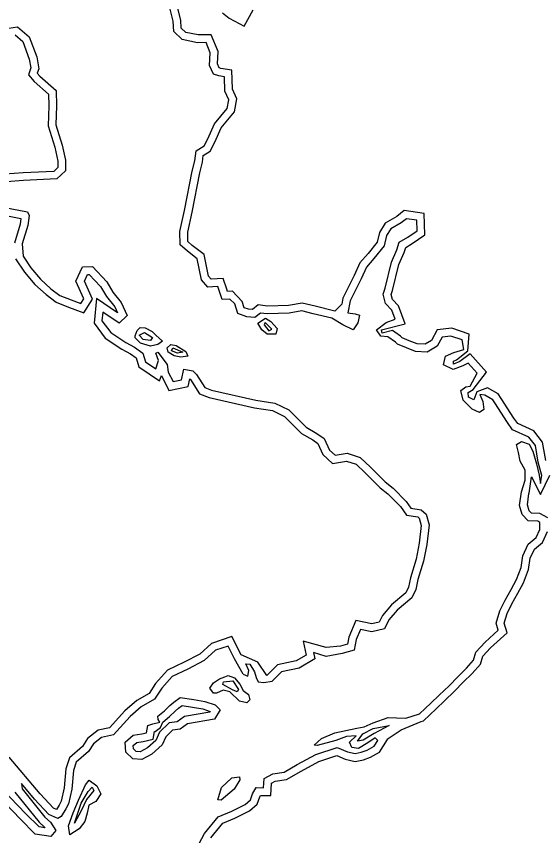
# Model space of a CAD drawing. Extents: x 2160437 to 2172832, y 205694 to 212444.
# Drawn here: x 2162415.5 to 2162620.3, y 211512.2 to 211830.2 of the extents above; entities that cross this region are included whole.
import ezdxf

# ---------------------------------------------------------------- set-up
doc = ezdxf.new("R2010")
doc.units = 0
doc.layers.add('RD_EX_H2O', color=7, linetype='Continuous')
doc.layers.add('RD_EX_VEG_ShrubLine', color=7, linetype='Continuous')

msp = doc.modelspace()

# ---------------------------------------------------------------- linework, layer by layer
at = {"layer": 'RD_EX_H2O'}
for points in [[(2162500.4, 211718.65), (2162498.37, 211720.42), (2162495.5, 211720.23), (2162494.36, 211723.34), (2162493.72, 211725.27), (2162489.93, 211725.04), (2162487.37, 211727.92), (2162485.73, 211736.02), (2162481.93, 211739), (2162479.13, 211741.47), (2162479.05, 211746.69), (2162480.79, 211754.79), (2162483.83, 211770.1), (2162484.82, 211774.16), (2162485.36, 211777.94), (2162488.49, 211779.93), (2162489.84, 211782.69), (2162492.43, 211788.52), (2162497.45, 211794.41), (2162498, 211797.82), (2162496.51, 211801.21), (2162496.34, 211806.75), (2162494.13, 211807.1), (2162492.13, 211807.81), (2162490.58, 211811.13), (2162490.85, 211816.05), (2162489.19, 211820), (2162485.85, 211819.98), (2162479.91, 211821.24), (2162476.63, 211824.32), (2162476.41, 211828.34), (2162475.01, 211834.03)], [(2162410.88, 211825.31), (2162415.9, 211826.2), (2162420.54, 211822.22), (2162423.44, 211814.45), (2162424.29, 211809.88), (2162423.61, 211808.09), (2162424.57, 211807), (2162430.93, 211801.36), (2162431.12, 211795.46), (2162430.85, 211788.08), (2162433.31, 211780.15), (2162434.58, 211774.38), (2162434.6, 211770.23), (2162431.28, 211767.09), (2162418.29, 211766.45), (2162411.74, 211766)], [(2162411.07, 211755.99), (2162419.87, 211754.36), (2162420.43, 211752.91), (2162419.99, 211748.97), (2162417.79, 211741.86), (2162418.15, 211737.14), (2162421.13, 211732.64), (2162424.86, 211728.22), (2162428.95, 211724.49), (2162432.41, 211721.87), (2162436.85, 211720.14), (2162440.54, 211718.74), (2162441.73, 211720.6), (2162438.63, 211727.38), (2162441.19, 211733.01), (2162445.04, 211733.04), (2162450.61, 211727.09), (2162452.92, 211723.12), (2162456.27, 211719.06), (2162458.61, 211714.06), (2162455.48, 211711.08), (2162449.11, 211715.35), (2162448.77, 211712.02), (2162452.16, 211707.52), (2162458.01, 211703.54), (2162461.35, 211701.75), (2162464.67, 211699.5), (2162465.71, 211696.04), (2162469.63, 211693.4), (2162470.78, 211696.67), (2162469.69, 211699.49), (2162470.49, 211699.79), (2162474.04, 211695.1), (2162474.52, 211692.13), (2162476.4, 211688.41), (2162479.71, 211689.1), (2162480.5, 211693.18), (2162483.99, 211692.53), (2162485.52, 211691.13), (2162488.67, 211686.07), (2162491.29, 211685.09), (2162508.51, 211681.21), (2162515.87, 211680.1), (2162521.39, 211677.41), (2162524.62, 211674.17), (2162528.04, 211670.67), (2162532.27, 211668.31), (2162535.06, 211666.36), (2162537.08, 211661.86), (2162539.28, 211659.8), (2162544, 211660.58), (2162548.98, 211658.97), (2162553.12, 211655.21), (2162558.78, 211649.46), (2162561.85, 211647.07), (2162566.97, 211641.86), (2162568.73, 211639.34), (2162572.75, 211638.69), (2162574.65, 211637.01), (2162575.84, 211632.82), (2162574.91, 211625.2), (2162573.66, 211618.75), (2162571.48, 211611.56), (2162570.71, 211607.65), (2162569.13, 211604.51), (2162563.37, 211599.64), (2162560.18, 211595.97), (2162558.45, 211592.48), (2162553.6, 211591.28), (2162549.17, 211592.23), (2162547.5, 211588.35), (2162546.69, 211584.1), (2162542.04, 211582.81), (2162535.86, 211581.72), (2162530.91, 211583.26), (2162531.42, 211580.75), (2162525.33, 211577.17), (2162518.43, 211575.68), (2162514.85, 211572.14)], [(2162531.82, 211543.67), (2162540.17, 211546.41), (2162544.18, 211544.71), (2162547.09, 211544.05), (2162549.49, 211544.51), (2162551.76, 211545.39), (2162554.46, 211546.86), (2162555.85, 211549.05), (2162554.81, 211550.09), (2162552.04, 211548.23), (2162548.36, 211546.03), (2162545.82, 211546.38), (2162544.88, 211548.39), (2162547.48, 211550.86), (2162543.74, 211550.6), (2162539.53, 211549.08), (2162532.38, 211547.08), (2162531.13, 211547.25), (2162534.04, 211549.88), (2162539.21, 211552.07), (2162547.74, 211553.86), (2162550.63, 211554.37), (2162554.06, 211555.88), (2162559.87, 211558.03), (2162563.1, 211557.94), (2162566.8, 211557.71), (2162572.11, 211559.39), (2162576.43, 211563.53), (2162579.67, 211566.7), (2162583.63, 211570.34), (2162586.93, 211573.79), (2162590.31, 211577.23), (2162593.12, 211580.24), (2162593.92, 211583.39), (2162597.61, 211587.23), (2162602.69, 211591.87), (2162601.84, 211594.67), (2162603.34, 211599.46), (2162605.34, 211603.55), (2162607.65, 211607.74), (2162609.81, 211611.57), (2162611.51, 211616.21), (2162612.18, 211620.77), (2162614.3, 211625.25), (2162617.38, 211627.87), (2162618.83, 211630.94), (2162618.86, 211633.77), (2162618, 211634.25), (2162614.28, 211634.38), (2162611.95, 211636.76), (2162610.96, 211640.34), (2162611.66, 211645.61), (2162613.11, 211650.09), (2162613.15, 211653.97), (2162611.14, 211657.59), (2162610.52, 211660.92), (2162609.74, 211664.03), (2162611.75, 211665.11), (2162614.71, 211664.16), (2162616.05, 211661.37), (2162617.54, 211656.49), (2162618.5, 211652.04), (2162619.08, 211648.82), (2162619.61, 211651.91), (2162618.22, 211657.2), (2162617.09, 211663.64), (2162614.55, 211666.89), (2162608.27, 211669.69), (2162606.27, 211672.55), (2162601.35, 211680.22), (2162600.57, 211681.35), (2162597.47, 211683.15), (2162595.53, 211683.38), (2162596.65, 211680.7), (2162597.13, 211677.6), (2162595.41, 211676.42), (2162592.57, 211677.65), (2162589, 211681.22), (2162588.13, 211684.99), (2162590.14, 211686.41), (2162591.77, 211686.64), (2162594.5, 211691.63), (2162591.03, 211695.51), (2162588.93, 211694.56), (2162585.19, 211693.07), (2162581.42, 211694.93), (2162582.17, 211698.28), (2162585.39, 211699.73), (2162589.26, 211700.89), (2162588.71, 211704.58), (2162584.3, 211706.06), (2162580.84, 211705.68), (2162579, 211702.15), (2162575.02, 211699.87), (2162570.58, 211700.07), (2162567, 211701.46), (2162563.56, 211702.89), (2162562.77, 211703.73), (2162559.81, 211705.79), (2162557.01, 211706.08), (2162555.34, 211708.47), (2162559.14, 211711.36), (2162562.63, 211712.66), (2162561.35, 211716.2), (2162558.82, 211718.73), (2162558.01, 211722.36), (2162558.76, 211724.66), (2162561.23, 211734.8), (2162563.33, 211739.53), (2162564.19, 211742.48), (2162567.57, 211744.54), (2162571.14, 211746.98), (2162571.01, 211751.08), (2162566.98, 211751.64), (2162564.95, 211749.99), (2162560.9, 211747.75), (2162559.3, 211745.1), (2162558.39, 211741.16), (2162554.41, 211736.19), (2162551.51, 211732.83), (2162549.45, 211728.32), (2162545.17, 211719.76), (2162544.27, 211715.13), (2162547.08, 211714.69), (2162548.77, 211714.26), (2162548.18, 211711.17), (2162546.28, 211708.45), (2162542.27, 211710.5), (2162538.03, 211713.01), (2162530.8, 211714.76), (2162526.42, 211715.83), (2162521.5, 211715), (2162512.89, 211714.72), (2162510.3, 211715.03), (2162508.16, 211713.31), (2162505.01, 211713.51), (2162501.59, 211714.79), (2162500.4, 211718.65)], [(2162503.58, 211574.78), (2162500.23, 211580.79), (2162497.74, 211585.77), (2162492.86, 211584.1), (2162488.46, 211580.13), (2162482.08, 211576.84), (2162475.99, 211573.92), (2162471.95, 211569.42), (2162469.2, 211565.13), (2162464.04, 211562.15), (2162459.7, 211558.44), (2162453.23, 211551.31), (2162448.59, 211550.31), (2162445.42, 211547.76), (2162443.5, 211544.78), (2162438.8, 211540.69), (2162437.72, 211537.46), (2162437.02, 211530.22), (2162435.74, 211524.49), (2162434.75, 211522.53), (2162432.89, 211519.58), (2162431.65, 211518.81), (2162428.18, 211520.3), (2162422.53, 211526.34), (2162417.48, 211532.37), (2162417.81, 211530.3), (2162426.63, 211519.37), (2162428.75, 211517.41), (2162430.79, 211514.16), (2162428.91, 211511.82), (2162422.88, 211512.7), (2162416.97, 211518.69), (2162405.03, 211530.95)], [(2162503.58, 211574.78), (2162505.47, 211574.11), (2162505.74, 211576.27), (2162504.66, 211578.89), (2162506.19, 211578.77), (2162508.06, 211575.75), (2162508.64, 211573.55), (2162509.49, 211571.88), (2162511.67, 211571.6), (2162514.85, 211572.14)], [(2162481.44, 211499.64), (2162488.53, 211513.04), (2162493.91, 211519.49), (2162499.14, 211521.6), (2162504.33, 211524.24), (2162506.48, 211526.1), (2162507.28, 211528.44), (2162508.65, 211530.8), (2162511.54, 211530.75), (2162511.78, 211534.32), (2162515.09, 211536.18), (2162519.48, 211536.81), (2162524.6, 211539.77), (2162531.82, 211543.67)]]:
    msp.add_lwpolyline(points, dxfattribs=at)
for points in [[(2162509.35, 211711.07), (2162512.24, 211713.06), (2162514.32, 211711.74), (2162516.87, 211709.05), (2162516.34, 211706.83), (2162512.94, 211706.81), (2162510.8, 211708.54)], [(2162462.42, 211708.19), (2162463.62, 211709.4), (2162465.53, 211709.24), (2162468.3, 211707.92), (2162469.7, 211706.43), (2162472.23, 211704.1), (2162470.52, 211702.88), (2162467.56, 211702.22), (2162463.67, 211703.32), (2162461.61, 211705.35), (2162461.62, 211706.24)], [(2162474.12, 211701.47), (2162475.46, 211702.79), (2162477.63, 211702.48), (2162481.33, 211700.09), (2162482.15, 211698.29), (2162479.36, 211697.94), (2162476.79, 211698.36), (2162474.5, 211699.83)], [(2162490.6, 211569.37), (2162492.02, 211571.49), (2162494.38, 211573.02), (2162496.44, 211573.75), (2162497.77, 211574.33), (2162500.29, 211573.39), (2162502.35, 211571.01), (2162503.66, 211568.48), (2162505.7, 211566.88), (2162506.25, 211564.93), (2162505, 211563.75), (2162502.24, 211564.34), (2162498.36, 211568.02), (2162495.8, 211568.67), (2162493.3, 211567.5), (2162492.14, 211567.51)], [(2162470.46, 211558.56), (2162473.01, 211560.64), (2162475.18, 211562.7), (2162476.63, 211564), (2162479.15, 211565.82), (2162484.41, 211565.04), (2162488.66, 211564.23), (2162492.74, 211562.9), (2162494.73, 211560.96), (2162492.52, 211557.39), (2162482.04, 211555.61), (2162479.07, 211553.51), (2162476.21, 211553.13), (2162473.55, 211550.54), (2162472.1, 211547.34), (2162468.16, 211543.73), (2162464.21, 211541.65), (2162460.7, 211541.98), (2162458.07, 211544.56), (2162457.81, 211548.42), (2162460.93, 211551.14), (2162464.19, 211551.67), (2162466.05, 211552.07), (2162466.63, 211554.93), (2162468.57, 211555.51), (2162471.21, 211556.19), (2162470.58, 211557.28)], [(2162499.23, 211534.54), (2162502.17, 211535.03), (2162502.31, 211533.8), (2162500.1, 211530.17), (2162495.09, 211525.92), (2162493.7, 211526.02), (2162495.18, 211530.82)], [(2162443.78, 211533.73), (2162446.75, 211531.43), (2162448.38, 211528.42), (2162446.33, 211525.44), (2162443.64, 211524.03), (2162442.97, 211520.85), (2162442.09, 211517.58), (2162439.92, 211514.8), (2162436.28, 211512.4), (2162435.77, 211515.9), (2162437.53, 211521.02), (2162439.65, 211525.92), (2162442.34, 211531.83)]]:
    msp.add_lwpolyline(points, close=True, dxfattribs=at)
at = {"layer": 'RD_EX_VEG_ShrubLine'}
for points in [[(2162621.15, 211657.84), (2162619.92, 211664.89), (2162616.46, 211669.33), (2162610.25, 211672.09), (2162608.77, 211674.22), (2162603.85, 211681.89), (2162602.65, 211683.61), (2162598.44, 211686.05), (2162594.35, 211684.45), (2162593.14, 211681.32), (2162591.14, 211682.4), (2162590.93, 211684.15), (2162592.95, 211685.4), (2162598.14, 211692.05), (2162591.8, 211699.15), (2162587.7, 211696.17), (2162585.26, 211695.2), (2162585.26, 211696.38), (2162586.43, 211696.91), (2162590.91, 211700.41), (2162591.41, 211706.83), (2162584.63, 211709.11), (2162578.92, 211708.49), (2162576.74, 211704.31), (2162574.29, 211702.91), (2162571.21, 211703.05), (2162568.12, 211704.24), (2162565.3, 211705.42), (2162564.73, 211706.02), (2162561.61, 211708.2), (2162557.6, 211707.17), (2162557.27, 211708.47), (2162566.46, 211710.89), (2162563.95, 211717.84), (2162561.56, 211720.23), (2162561.12, 211722.21), (2162561.65, 211723.84), (2162564.08, 211733.83), (2162566.16, 211738.5), (2162566.75, 211740.52), (2162569.2, 211742.02), (2162574.19, 211745.42), (2162573.93, 211753.7), (2162566.1, 211754.79), (2162563.27, 211752.49), (2162558.75, 211749.98), (2162556.49, 211746.24), (2162555.62, 211742.5), (2162552.11, 211738.1), (2162548.96, 211734.47), (2162546.74, 211729.62), (2162542.3, 211720.74), (2162541.87, 211718.53), (2162539.17, 211715.82), (2162531.51, 211717.67), (2162526.54, 211718.9), (2162521.19, 211717.99), (2162513.02, 211717.72), (2162509.41, 211718.16), (2162507.19, 211716.38), (2162505.65, 211716.48), (2162504.02, 211717.08), (2162503.27, 211719.53), (2162499.41, 211723.5), (2162497.54, 211723.37), (2162497.2, 211724.33), (2162495.84, 211728.41), (2162491.2, 211728.12), (2162490.15, 211729.3), (2162488.45, 211737.7), (2162483.85, 211741.3), (2162482.11, 211742.84), (2162482.06, 211746.39), (2162483.73, 211754.18), (2162486.76, 211769.46), (2162487.77, 211773.59), (2162488.13, 211776.15), (2162490.82, 211777.85), (2162492.56, 211781.42), (2162495, 211786.91), (2162500.27, 211793.1), (2162501.11, 211798.22), (2162499.49, 211801.89), (2162499.25, 211809.32), (2162494.87, 211810.02), (2162494.32, 211810.21), (2162493.62, 211811.72), (2162493.88, 211816.58), (2162491.17, 211823), (2162486.16, 211822.98), (2162481.35, 211824), (2162479.56, 211825.68), (2162479.39, 211828.78), (2162477.9, 211834.85)], [(2162495.59, 211831.61), (2162498.21, 211829.45), (2162504.02, 211826.46), (2162507.52, 211832.68)], [(2162415.02, 211823), (2162418, 211820.45), (2162420.54, 211813.65), (2162421.19, 211810.16), (2162420.17, 211807.46), (2162422.44, 211804.88), (2162427.97, 211799.97), (2162428.12, 211795.46), (2162427.83, 211787.68), (2162430.41, 211779.39), (2162431.58, 211774.04), (2162431.59, 211771.52), (2162430.03, 211770.03), (2162418.12, 211769.45), (2162411.21, 211768.98)], [(2162411.4, 211752.88), (2162417.29, 211751.79), (2162417.04, 211749.58), (2162414.76, 211742.2)], [(2162415.22, 211736.13), (2162418.72, 211730.84), (2162422.69, 211726.14), (2162427.03, 211722.18), (2162430.93, 211719.23), (2162435.77, 211717.34), (2162441.76, 211715.06), (2162445.14, 211720.37), (2162441.93, 211727.38), (2162443.13, 211730.03), (2162443.75, 211730.03), (2162448.19, 211725.28), (2162450.46, 211721.4), (2162453.72, 211717.44), (2162454.79, 211715.15), (2162446.63, 211720.62), (2162445.67, 211711.16), (2162450.06, 211705.31), (2162456.45, 211700.97), (2162459.8, 211699.18), (2162462.1, 211697.62), (2162463.14, 211694.15), (2162471.17, 211688.75), (2162471.86, 211690.72), (2162474.77, 211685), (2162482.27, 211686.57), (2162482.84, 211689.51), (2162483.19, 211689.19), (2162486.66, 211683.63), (2162490.43, 211682.21), (2162507.96, 211678.26), (2162514.96, 211677.2), (2162519.62, 211674.93), (2162522.49, 211672.06), (2162526.2, 211668.26), (2162530.67, 211665.77), (2162532.66, 211664.38), (2162534.59, 211660.08), (2162538.31, 211656.6), (2162543.77, 211657.5), (2162547.44, 211656.32), (2162551.04, 211653.05), (2162556.78, 211647.21), (2162559.85, 211644.83), (2162564.65, 211639.94), (2162566.99, 211636.58), (2162571.41, 211635.87), (2162572, 211635.35), (2162572.79, 211632.58), (2162571.95, 211625.67), (2162570.74, 211619.47), (2162568.57, 211612.29), (2162567.84, 211608.63), (2162566.73, 211606.41), (2162561.26, 211601.78), (2162557.66, 211597.64), (2162556.38, 211595.06), (2162553.55, 211594.36), (2162547.38, 211595.68), (2162544.62, 211589.24), (2162544.09, 211586.49), (2162541.38, 211585.74), (2162535.86, 211585.21), (2162535.86, 211585.21), (2162526.97, 211587.63), (2162528.05, 211582.25), (2162524.22, 211580), (2162516.94, 211578.43), (2162512.74, 211574.27), (2162509.26, 211579.45), (2162502.83, 211582.3)], [(2162621.88, 211635.54), (2162618.81, 211637.23), (2162615.58, 211637.33), (2162614.64, 211638.3), (2162614.02, 211640.55), (2162614.6, 211644.95), (2162614.65, 211645.11), (2162615.56, 211651.46), (2162619.08, 211644.59), (2162622.68, 211652.04)], [(2162491.03, 211511.36), (2162495.73, 211516.99), (2162500.39, 211518.87), (2162506.02, 211521.73), (2162509.05, 211524.37), (2162510.02, 211527.19), (2162510.36, 211527.77), (2162514.34, 211527.69), (2162514.66, 211532.5), (2162516.07, 211533.29), (2162520.48, 211533.92), (2162526.07, 211537.16), (2162533, 211540.93), (2162540.03, 211543.21), (2162543.26, 211541.84), (2162547.04, 211540.98), (2162550.32, 211541.62), (2162553.03, 211542.66), (2162556.57, 211544.6), (2162559.68, 211549.49), (2162559.53, 211549.63), (2162564.98, 211553.28), (2162572.77, 211556.46), (2162573.68, 211556.75), (2162578.52, 211561.37), (2162581.74, 211564.53), (2162585.73, 211568.2), (2162589.08, 211571.7), (2162592.48, 211575.15), (2162595.84, 211578.75), (2162596.63, 211581.88), (2162599.7, 211585.08), (2162606.12, 211590.93), (2162604.98, 211594.66), (2162606.14, 211598.35), (2162608, 211602.17), (2162610.27, 211606.28), (2162612.54, 211610.32), (2162614.43, 211615.47), (2162615.09, 211619.89), (2162616.73, 211623.39), (2162619.81, 211626), (2162621.83, 211630.25)], [(2162502.83, 211582.3), (2162499.25, 211589.46), (2162491.31, 211586.74), (2162486.74, 211582.61), (2162480.75, 211579.53), (2162474.15, 211576.37), (2162469.55, 211571.24), (2162467.07, 211567.36), (2162462.3, 211564.61), (2162457.6, 211560.6), (2162451.65, 211554.04), (2162447.26, 211553.09), (2162443.16, 211549.8), (2162441.21, 211546.77), (2162436.21, 211542.42), (2162434.77, 211538.08), (2162434.05, 211530.69), (2162432.89, 211525.51), (2162432.13, 211524.01), (2162431.07, 211522.32), (2162429.94, 211522.81), (2162424.78, 211528.33), (2162412.75, 211542.67)], [(2162414.98, 211529.03), (2162424.43, 211517.32), (2162426.42, 211515.47), (2162426.6, 211515.19), (2162424.31, 211515.52), (2162419.11, 211520.79), (2162407.28, 211532.94)]]:
    msp.add_lwpolyline(points, dxfattribs=at)
for points in [[(2162512.14, 211711.4), (2162511.71, 211710.43), (2162513.51, 211708.14), (2162514.77, 211708.74)], [(2162465.31, 211707.5), (2162468.38, 211705.47), (2162467.55, 211704.34), (2162464.75, 211704.76), (2162463.18, 211706.45)], [(2162476.23, 211701.48), (2162480.17, 211699.9), (2162478.15, 211699.47), (2162475.74, 211700.37)], [(2162495.96, 211571.84), (2162499.61, 211572.21), (2162501.79, 211568.92), (2162501.22, 211568.01), (2162499.42, 211568.81), (2162495.67, 211570.81)], [(2162472.36, 211556.24), (2162474.99, 211558.39), (2162477.22, 211560.5), (2162478.52, 211561.67), (2162479.92, 211562.68), (2162483.91, 211562.09), (2162487.91, 211561.32), (2162490.83, 211560.37), (2162490.68, 211560.12), (2162480.86, 211558.45), (2162477.94, 211556.39), (2162474.82, 211555.98), (2162471.05, 211552.29), (2162469.62, 211549.14), (2162466.42, 211546.21), (2162463.6, 211544.72), (2162462.04, 211544.87), (2162460.98, 211545.9), (2162460.9, 211547.14), (2162462.25, 211548.31), (2162464.75, 211548.72), (2162468.6, 211549.55), (2162469.21, 211552.57), (2162469.37, 211552.62), (2162471.52, 211554.17)], [(2162560.37, 211554.91), (2162554.54, 211551.86), (2162550.18, 211549.16), (2162548.03, 211548.79), (2162550.14, 211551.66), (2162554.04, 211553.74)], [(2162438.07, 211516.95), (2162440.71, 211524.74), (2162443.41, 211529.34), (2162444.97, 211530.97), (2162445.57, 211529.71), (2162442.81, 211526.12), (2162440.71, 211521.75)]]:
    msp.add_lwpolyline(points, close=True, dxfattribs=at)

doc.saveas('drawing.dxf')
